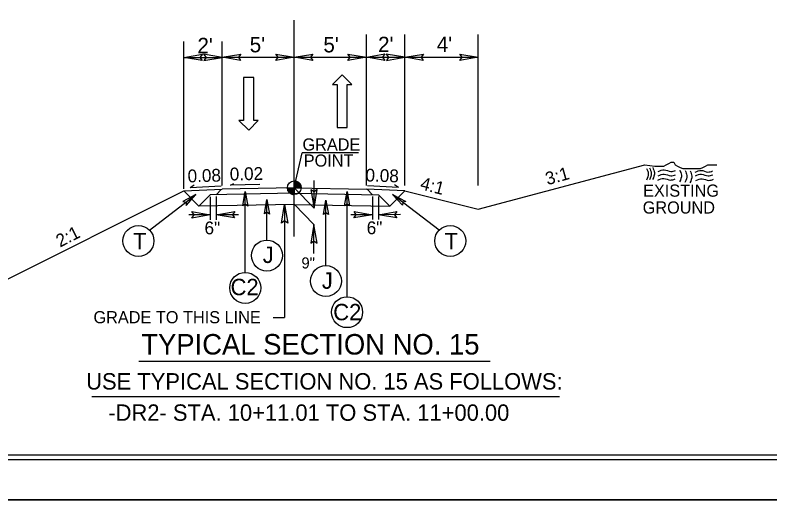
# Model space of a CAD drawing. Extents: x 573813 to 575363, y -54752 to -53123.
# Drawn here: x 574833.5 to 574917.3, y -54223.4 to -54169.6 of the extents above; entities that cross this region are included whole.
import ezdxf

# ---------------------------------------------------------------- set-up
doc = ezdxf.new("R2010")
doc.units = 0
for name, color, linetype in [('Old_Level_1', 7, 'Continuous'), ('Old_Level_11', 7, 'Continuous'), ('Old_Level_2', 7, 'Continuous'), ('Old_Level_3', 7, 'Continuous'), ('Prop Lane Arrow CELL', 7, 'Continuous'), ('Prop Pavement Schedule Description CELL', 7, 'Continuous'), ('Sheet Cutting Line CELL', 7, 'Continuous'), ('Sheet Plot Border Inside CELL', 7, 'Continuous'), ('Sheet Plot Border Outside CELL', 7, 'Continuous'), ('Sheet Typical CELL', 7, 'Continuous'), ('Typical Grade Point Symbol CELL', 7, 'Continuous'), ('Typical ID Circle CELL', 7, 'Continuous'), ('Typical Terminator CELL', 7, 'Continuous'), ('Typical Text ID Circle CELL', 7, 'Continuous'), ('Typical Text Label CELL', 7, 'Continuous')]:
    doc.layers.add(name, color=color, linetype=linetype)

msp = doc.modelspace()

# ---------------------------------------------------------------- linework, layer by layer
at = {"layer": 'Old_Level_1'}
for p, q in [((574884.911, -54191.17), (574903.387, -54186.234)), ((574857.413, -54188.497), (574857.792, -54188.307)), ((574860.682, -54188.429), (574857.413, -54188.497)), ((574829.098, -54200.708), (574852.244, -54189.135)), ((574852.244, -54189.135), (574856.507, -54188.939)), ((574852.244, -54189.135), (574853.924, -54190.815)), ((574852.953, -54188.747), (574853.407, -54188.455)), ((574852.953, -54188.747), (574856.383, -54188.581)), ((574856.444, -54188.94), (574855.839, -54189.544)), ((574864.507, -54188.772), (574856.507, -54188.939)), ((574864.507, -54188.772), (574872.507, -54188.939)), ((574876.77, -54189.135), (574872.507, -54188.939)), ((574872.57, -54188.94), (574873.175, -54189.544)), ((574876.061, -54188.747), (574872.631, -54188.581)), ((574876.77, -54189.135), (574875.09, -54190.815)), ((574876.061, -54188.747), (574875.606, -54188.455)), ((574876.77, -54189.135), (574884.911, -54191.17)), ((574855.18, -54189.558), (574853.924, -54190.815)), ((574864.507, -54189.364), (574855.18, -54189.558)), ((574864.507, -54189.364), (574873.834, -54189.558)), ((574873.834, -54189.558), (574875.09, -54190.815)), ((574864.53, -54190.628), (574853.924, -54190.815)), ((574864.484, -54190.628), (574875.09, -54190.815))]:
    msp.add_line(p, q, dxfattribs=at)
msp.add_lwpolyline([(574903.387, -54186.234), (574904.508, -54186.374), (574904.788, -54186.374), (574905.209, -54186.374), (574905.489, -54186.374), (574905.769, -54186.234), (574906.049, -54186.094), (574906.329, -54185.953), (574906.61, -54185.953), (574906.75, -54186.234), (574907.03, -54186.374), (574907.31, -54186.514), (574907.591, -54186.654), (574907.871, -54186.654), (574908.151, -54186.654), (574908.431, -54186.654), (574908.711, -54186.654), (574908.991, -54186.654), (574909.271, -54186.654), (574909.552, -54186.654), (574909.832, -54186.514), (574910.112, -54186.374), (574910.392, -54186.234), (574910.813, -54186.234), (574911.093, -54186.234), (574911.373, -54186.234)], dxfattribs=at)
at = {"layer": 'Old_Level_11'}
for p, q in [((574872.507, -54188.535), (574872.507, -54171.769)), ((574876.77, -54188.535), (574876.77, -54171.769)), ((574884.911, -54188.536), (574884.911, -54171.77)), ((574852.244, -54188.894), (574852.244, -54172.561)), ((574856.507, -54188.535), (574856.507, -54172.561)), ((574852.244, -54174.302), (574856.507, -54174.308)), ((574856.507, -54174.297), (574864.507, -54174.297)), ((574864.507, -54174.297), (574872.507, -54174.297)), ((574872.507, -54174.292), (574876.77, -54174.298)), ((574876.77, -54174.298), (574884.911, -54174.298)), ((574864.507, -54188.772), (574865.359, -54184.899)), ((574871.624, -54184.899), (574865.359, -54184.899)), ((574866.692, -54191.035), (574866.692, -54187.96)), ((574864.507, -54188.772), (574866.692, -54191.035)), ((574848.454, -54193.495), (574853.597, -54189.541)), ((574880.579, -54193.476), (574875.417, -54189.541)), ((574863.431, -54190.648), (574863.431, -54203.177)), ((574864.499, -54190.602), (574866.684, -54192.865)), ((574855.18, -54191.78), (574852.799, -54191.783)), ((574858.298, -54191.775), (574855.839, -54191.779)), ((574873.175, -54191.766), (574870.794, -54191.769)), ((574876.292, -54191.761), (574873.834, -54191.765)), ((574866.684, -54196.077), (574866.684, -54192.865)), ((574862.148, -54203.177), (574863.431, -54203.177)), ((574842.038, -54211.958), (574893.927, -54211.958))]:
    msp.add_line(p, q, dxfattribs=at)
for points in [[(574854.291, -54174.654), (574852.244, -54174.302), (574854.302, -54173.938), (574854.041, -54174.302)], [(574854.461, -54174.661), (574856.507, -54174.308), (574854.449, -54173.944), (574854.711, -54174.308)], [(574858.553, -54174.649), (574856.507, -54174.297), (574858.565, -54173.933), (574858.303, -54174.297)], [(574862.461, -54173.944), (574864.507, -54174.297), (574862.449, -54174.66), (574862.711, -54174.297)], [(574866.553, -54174.649), (574864.507, -54174.297), (574866.565, -54173.933), (574866.303, -54174.297)], [(574870.461, -54173.944), (574872.507, -54174.297), (574870.449, -54174.66), (574870.711, -54174.297)], [(574874.553, -54174.644), (574872.507, -54174.292), (574874.565, -54173.928), (574874.304, -54174.292)], [(574874.723, -54174.651), (574876.77, -54174.298), (574874.712, -54173.934), (574874.973, -54174.298)], [(574878.816, -54174.651), (574876.77, -54174.298), (574878.828, -54173.934), (574878.566, -54174.298)], [(574882.865, -54173.946), (574884.911, -54174.298), (574882.853, -54174.662), (574883.115, -54174.298)], [(574866.339, -54188.989), (574866.692, -54191.035), (574867.056, -54188.977), (574866.692, -54189.239)], [(574863.079, -54192.694), (574863.431, -54190.648), (574863.795, -54192.706), (574863.431, -54192.444)], [(574853.134, -54191.427), (574855.18, -54191.78), (574853.122, -54192.143), (574853.384, -54191.78)], [(574857.886, -54192.131), (574855.839, -54191.779), (574857.897, -54191.415), (574857.636, -54191.779)], [(574871.128, -54191.414), (574873.175, -54191.766), (574871.117, -54192.13), (574871.378, -54191.766)], [(574875.88, -54192.117), (574873.834, -54191.765), (574875.892, -54191.401), (574875.63, -54191.765)], [(574867.037, -54194.912), (574866.684, -54192.865), (574866.321, -54194.923), (574866.684, -54194.662)]]:
    msp.add_lwpolyline(points, close=True, dxfattribs=at)
at = {"layer": 'Old_Level_2'}
msp.add_line((574864.507, -54194.192), (574864.507, -54170.158), dxfattribs=at)
for points in [[(574903.582, -54186.637), (574903.775, -54187.201), (574903.567, -54187.95)], [(574903.582, -54186.637), (574903.775, -54187.201), (574903.567, -54187.95)], [(574903.914, -54186.572), (574904.105, -54187.138), (574903.897, -54187.888)], [(574903.914, -54186.572), (574904.105, -54187.138), (574903.897, -54187.888)], [(574904.268, -54186.535), (574904.462, -54187.101), (574904.255, -54187.848)], [(574904.268, -54186.535), (574904.462, -54187.101), (574904.255, -54187.848)], [(574904.869, -54187.451), (574905.554, -54187.257), (574906.274, -54187.442), (574906.795, -54187.325)], [(574904.869, -54187.451), (574905.554, -54187.257), (574906.274, -54187.442), (574906.795, -54187.325)], [(574904.873, -54186.976), (574905.554, -54186.779), (574906.28, -54186.963), (574906.799, -54186.846)], [(574907.264, -54186.814), (574907.454, -54187.378), (574907.25, -54188.127)], [(574907.264, -54186.814), (574907.454, -54187.378), (574907.25, -54188.127)], [(574907.86, -54186.86), (574908.053, -54187.426), (574907.847, -54188.175)], [(574907.86, -54186.86), (574908.053, -54187.426), (574907.847, -54188.175)], [(574908.412, -54186.91), (574908.605, -54187.476), (574908.397, -54188.223)], [(574908.412, -54186.91), (574908.605, -54187.476), (574908.397, -54188.223)], [(574908.978, -54187.04), (574909.663, -54186.845), (574910.383, -54187.029), (574910.906, -54186.914)], [(574908.996, -54187.469), (574909.681, -54187.272), (574910.401, -54187.459), (574910.924, -54187.341)], [(574908.996, -54187.469), (574909.681, -54187.272), (574910.401, -54187.459), (574910.924, -54187.341)], [(574904.816, -54187.932), (574905.5, -54187.739), (574906.225, -54187.919), (574906.746, -54187.804)], [(574904.816, -54187.932), (574905.5, -54187.739), (574906.225, -54187.919), (574906.746, -54187.804)], [(574909.065, -54187.965), (574909.749, -54187.77), (574910.473, -54187.955), (574910.993, -54187.837)], [(574909.065, -54187.965), (574909.749, -54187.77), (574910.473, -54187.955), (574910.993, -54187.837)]]:
    msp.add_spline(points, degree=3, dxfattribs=at)
at = {"layer": 'Prop Lane Arrow CELL'}
for p, q in [((574858.873, -54176.525), (574858.873, -54181.3)), ((574859.999, -54176.525), (574858.873, -54176.525)), ((574859.999, -54181.3), (574859.999, -54176.525)), ((574869.826, -54176.254), (574868.734, -54177.328)), ((574870.883, -54177.328), (574869.826, -54176.254)), ((574868.734, -54177.328), (574869.246, -54177.328)), ((574869.246, -54177.328), (574869.246, -54182.104)), ((574870.371, -54182.104), (574870.371, -54177.328)), ((574870.371, -54177.328), (574870.883, -54177.328)), ((574858.873, -54181.3), (574858.362, -54181.3)), ((574858.362, -54181.3), (574859.453, -54182.375)), ((574859.453, -54182.375), (574860.51, -54181.3)), ((574860.51, -54181.3), (574859.999, -54181.3)), ((574869.246, -54182.104), (574870.371, -54182.104))]:
    msp.add_line(p, q, dxfattribs=at)
at = {"layer": 'Sheet Cutting Line CELL'}
for p, q in [((575006.712, -54223.425), (574669.731, -54223.425)), ((574669.731, -54223.425), (575006.712, -54223.425))]:
    msp.add_line(p, q, dxfattribs=at)
at = {"layer": 'Sheet Plot Border Inside CELL'}
msp.add_lwpolyline([(575005.811, -54007.799), (574672.332, -54007.799), (574672.332, -54218.932), (575005.811, -54218.932)], close=True, dxfattribs=at)
at = {"layer": 'Sheet Plot Border Outside CELL'}
for p, q in [((574669.731, -54223.425), (575006.712, -54223.425)), ((575006.712, -54223.425), (574669.731, -54223.425))]:
    msp.add_line(p, q, dxfattribs=at)
msp.add_lwpolyline([(575006.712, -54003.307), (574669.731, -54003.307), (574669.731, -54223.425), (575006.712, -54223.425)], close=True, dxfattribs=at)
at = {"layer": 'Sheet Typical CELL'}
msp.add_lwpolyline([(575003.31, -54008.309), (574703.149, -54008.309), (574703.149, -54218.422), (575003.31, -54218.422)], close=True, dxfattribs=at)
at = {"layer": 'Typical Grade Point Symbol CELL'}
for p, q in [((574864.507, -54188.772), (574864.507, -54188.009)), ((574863.744, -54188.772), (574864.507, -54188.772)), ((574864.505, -54189.536), (574864.507, -54188.772)), ((574864.507, -54188.772), (574864.505, -54189.536)), ((574865.27, -54188.772), (574864.507, -54188.772))]:
    msp.add_line(p, q, dxfattribs=at)
for points in [[(574864.514, -54188.009), (574864.514, -54188.009), (574864.514, -54188.772)], [(574864.529, -54188.009), (574864.529, -54188.772)], [(574864.544, -54188.011), (574864.544, -54188.772)], [(574864.56, -54188.011), (574864.56, -54188.772)], [(574864.575, -54188.012), (574864.575, -54188.772)], [(574864.59, -54188.014), (574864.59, -54188.772)], [(574864.605, -54188.016), (574864.605, -54188.772)], [(574864.621, -54188.017), (574864.621, -54188.772)], [(574864.636, -54188.019), (574864.636, -54188.772)], [(574864.651, -54188.023), (574864.651, -54188.772)], [(574864.666, -54188.026), (574864.666, -54188.772)], [(574864.682, -54188.029), (574864.682, -54188.772)], [(574864.697, -54188.033), (574864.697, -54188.772)], [(574864.712, -54188.038), (574864.712, -54188.772)], [(574864.727, -54188.041), (574864.727, -54188.772)], [(574864.743, -54188.046), (574864.743, -54188.772)], [(574864.758, -54188.051), (574864.758, -54188.772)], [(574864.773, -54188.056), (574864.773, -54188.772)], [(574864.789, -54188.063), (574864.789, -54188.772)], [(574864.804, -54188.07), (574864.804, -54188.772)], [(574864.819, -54188.077), (574864.819, -54188.772)], [(574864.834, -54188.084), (574864.834, -54188.772)], [(574864.85, -54188.09), (574864.85, -54188.772)], [(574864.865, -54188.099), (574864.865, -54188.772)], [(574864.88, -54188.107), (574864.88, -54188.772)], [(574864.895, -54188.116), (574864.895, -54188.772)], [(574864.911, -54188.124), (574864.911, -54188.772)], [(574864.926, -54188.135), (574864.926, -54188.772)], [(574864.941, -54188.145), (574864.941, -54188.772)], [(574864.957, -54188.157), (574864.957, -54188.772)], [(574864.972, -54188.167), (574864.972, -54188.772)], [(574864.987, -54188.179), (574864.987, -54188.772)], [(574865.002, -54188.192), (574865.002, -54188.772)], [(574865.018, -54188.206), (574865.018, -54188.772)], [(574865.033, -54188.219), (574865.033, -54188.772)], [(574865.048, -54188.235), (574865.048, -54188.772)], [(574865.063, -54188.25), (574865.063, -54188.772)], [(574865.079, -54188.267), (574865.079, -54188.772)], [(574865.094, -54188.286), (574865.094, -54188.772)], [(574865.109, -54188.304), (574865.109, -54188.772)], [(574865.124, -54188.324), (574865.124, -54188.772)], [(574865.14, -54188.347), (574865.14, -54188.772)], [(574865.155, -54188.37), (574865.155, -54188.772)], [(574865.17, -54188.396), (574865.17, -54188.772)], [(574865.185, -54188.423), (574865.185, -54188.772)], [(574863.747, -54188.772), (574863.747, -54188.855)], [(574863.762, -54188.772), (574863.762, -54188.945)], [(574863.778, -54188.772), (574863.778, -54189)], [(574863.793, -54188.772), (574863.793, -54189.045)], [(574863.808, -54188.772), (574863.808, -54189.081)], [(574863.823, -54188.772), (574863.823, -54189.113)], [(574863.839, -54188.772), (574863.839, -54189.142)], [(574863.854, -54188.772), (574863.854, -54189.169)], [(574863.869, -54188.772), (574863.869, -54189.193)], [(574863.884, -54188.772), (574863.884, -54189.215)], [(574863.9, -54188.772), (574863.9, -54189.235)], [(574863.915, -54188.772), (574863.915, -54189.254)], [(574863.93, -54188.772), (574863.93, -54189.273)], [(574863.946, -54188.772), (574863.946, -54189.29)], [(574863.961, -54188.772), (574863.961, -54189.307)], [(574863.976, -54188.772), (574863.976, -54189.322)], [(574863.991, -54188.772), (574863.991, -54189.336)], [(574864.007, -54188.772), (574864.007, -54189.349)], [(574864.022, -54188.772), (574864.022, -54189.363)], [(574864.037, -54188.772), (574864.037, -54189.375)], [(574864.052, -54188.772), (574864.052, -54189.386)], [(574864.068, -54188.772), (574864.068, -54189.397)], [(574864.083, -54188.772), (574864.083, -54189.407)], [(574864.098, -54188.772), (574864.098, -54189.417)], [(574864.113, -54188.772), (574864.113, -54189.427)], [(574864.129, -54188.772), (574864.129, -54189.436)], [(574864.144, -54188.772), (574864.144, -54189.444)], [(574864.159, -54188.772), (574864.159, -54189.453)], [(574864.175, -54188.772), (574864.175, -54189.459)], [(574864.19, -54188.772), (574864.19, -54189.466)], [(574864.205, -54188.772), (574864.205, -54189.473)], [(574864.22, -54188.772), (574864.22, -54189.48)], [(574864.236, -54188.772), (574864.236, -54189.487)], [(574864.251, -54188.772), (574864.251, -54189.492)], [(574864.266, -54188.772), (574864.266, -54189.497)], [(574864.281, -54188.772), (574864.281, -54189.502)], [(574864.297, -54188.772), (574864.297, -54189.505)], [(574864.312, -54188.772), (574864.312, -54189.51)], [(574864.327, -54188.772), (574864.327, -54189.514)], [(574864.342, -54188.772), (574864.342, -54189.517)], [(574864.358, -54188.772), (574864.358, -54189.52)], [(574864.373, -54188.772), (574864.373, -54189.524)], [(574864.388, -54188.772), (574864.388, -54189.525)], [(574864.404, -54188.772), (574864.404, -54189.529)], [(574864.419, -54188.772), (574864.419, -54189.531)], [(574864.434, -54188.772), (574864.434, -54189.532)], [(574864.449, -54188.772), (574864.449, -54189.534)], [(574864.465, -54188.772), (574864.465, -54189.534)], [(574864.48, -54188.772), (574864.48, -54189.536)], [(574864.495, -54188.772), (574864.495, -54189.536), (574864.495, -54189.536)], [(574865.201, -54188.455), (574865.201, -54188.772)], [(574865.216, -54188.491), (574865.216, -54188.772)], [(574865.231, -54188.533), (574865.231, -54188.772)], [(574865.247, -54188.586), (574865.247, -54188.772)], [(574865.262, -54188.664), (574865.262, -54188.772)]]:
    msp.add_lwpolyline(points, dxfattribs=at)
msp.add_circle((574864.506, -54188.772), 0.763, dxfattribs=at)
for start, end in [(359.99048, 89.99048), (179.99048, 269.99048)]:
    msp.add_arc((574864.506, -54188.772), 0.763, start, end, dxfattribs=at)
at = {"layer": 'Typical ID Circle CELL'}
for p, q in [((574859.059, -54198.175), (574859.059, -54189.206)), ((574870.361, -54200.871), (574870.361, -54189.19)), ((574855.18, -54189.774), (574855.18, -54192.326)), ((574855.839, -54189.76), (574855.839, -54192.326)), ((574861.47, -54194.583), (574861.47, -54190.098)), ((574873.175, -54189.76), (574873.175, -54192.312)), ((574873.834, -54189.746), (574873.834, -54192.312)), ((574868.015, -54197.413), (574868.015, -54190.152))]:
    msp.add_line(p, q, dxfattribs=at)
for centre in [(574847.213, -54194.682), (574881.801, -54194.682), (574861.47, -54196.3), (574868.015, -54199.13), (574859.059, -54199.893), (574870.361, -54202.588)]:
    msp.add_circle(centre, 1.718, dxfattribs=at)
at = {"layer": 'Typical Terminator CELL'}
for points in [[(574858.785, -54190.796), (574859.059, -54189.206), (574859.342, -54190.805), (574859.059, -54190.602)], [(574870.087, -54190.781), (574870.361, -54189.19), (574870.643, -54190.789), (574870.361, -54190.586)], [(574852.503, -54190.728), (574853.597, -54189.541), (574852.157, -54190.292), (574852.49, -54190.392)], [(574861.196, -54191.688), (574861.47, -54190.098), (574861.753, -54191.697), (574861.47, -54191.494)], [(574876.516, -54190.723), (574875.417, -54189.541), (574876.861, -54190.286), (574876.528, -54190.388)], [(574867.741, -54191.743), (574868.015, -54190.152), (574868.297, -54191.751), (574868.015, -54191.548)]]:
    msp.add_lwpolyline(points, close=True, dxfattribs=at)
at = {"layer": 'Typical Text Label CELL'}
msp.add_line((574847.27, -54208.015), (574886.247, -54208.015), dxfattribs=at)

# ---------------------------------------------------------------- texts
at = {"layer": 'Old_Level_1'}
for s, height, rotation, p in [('0.08', 1.4212, 1.66332, (574852.688, -54188.191)), ('0.02', 1.4212, 1.19188, (574857.358, -54187.972)), ('0.08', 1.4212, 358.33668, (574872.384, -54188.074)), ('3:1', 1.4208, 15.63504, (574892.589, -54188.498)), ('4:1', 1.4212, 345.34321, (574878.381, -54188.92)), ('EXISTING', 1.3498, 359.99996, (574903.198, -54189.769)), ('GROUND', 1.3498, 359.99996, (574903.153, -54191.641)), ('2:1', 1.4213, 27.08551, (574838.517, -54195.421)), ('USE TYPICAL SECTION NO. 15 AS FOLLOWS:', 1.81916, 359.99996, (574841.414, -54211.174)), ('-DR2- STA. 10+11.01 TO STA. 11+00.00', 1.81916, 0, (574843.874, -54214.641))]:
    msp.add_text(s, height=height, rotation=rotation, dxfattribs=at).set_placement(p)
at = {"layer": 'Old_Level_11'}
for s, height, p in [("5'", 1.7055, (574859.557, -54173.744)), ("5'", 1.7055, (574867.731, -54173.751)), ("4'", 1.7055, (574880.313, -54173.696)), ('GRADE TO THIS LINE', 1.35016, (574842.225, -54203.82))]:
    msp.add_text(s, height=height, rotation=359.99996, dxfattribs=at).set_placement(p)
at = {"layer": 'Old_Level_3'}
for s, height, rotation, p in [("2'", 1.7055, 359.83288, (574853.756, -54173.838)), ("2'", 1.7055, 359.83288, (574873.797, -54173.72)), ('GRADE', 1.3502, 359.99996, (574865.411, -54184.648)), ('POINT', 1.3502, 359.99996, (574865.551, -54186.43)), ('6"', 1.4212, 359.83288, (574854.542, -54193.946)), ('6"', 1.4212, 359.83288, (574872.536, -54193.932))]:
    msp.add_text(s, height=height, rotation=rotation, dxfattribs=at).set_placement(p)
at = {"layer": 'Prop Pavement Schedule Description CELL'}
msp.add_text('T', height=1.819, rotation=360, dxfattribs=at).set_placement((574846.614, -54195.614))
msp.add_text('T', height=1.819, dxfattribs=at).set_placement((574881.171, -54195.614))
at = {"layer": 'Typical Text ID Circle CELL'}
for s, height, p in [('J', 1.819, (574861.002, -54197.128)), ('9"', 1.2298, (574865.293, -54197.736)), ('J', 1.819, (574867.56, -54199.992)), ('C2', 1.8192, (574857.437, -54200.705)), ('C2', 1.8192, (574868.825, -54203.486))]:
    msp.add_text(s, height=height, dxfattribs=at).set_placement(p)
at = {"layer": 'Typical Text Label CELL'}
msp.add_text('TYPICAL SECTION NO. 15', height=2.27395, dxfattribs=at).set_placement((574847.533, -54207.288))

doc.saveas('drawing.dxf')
